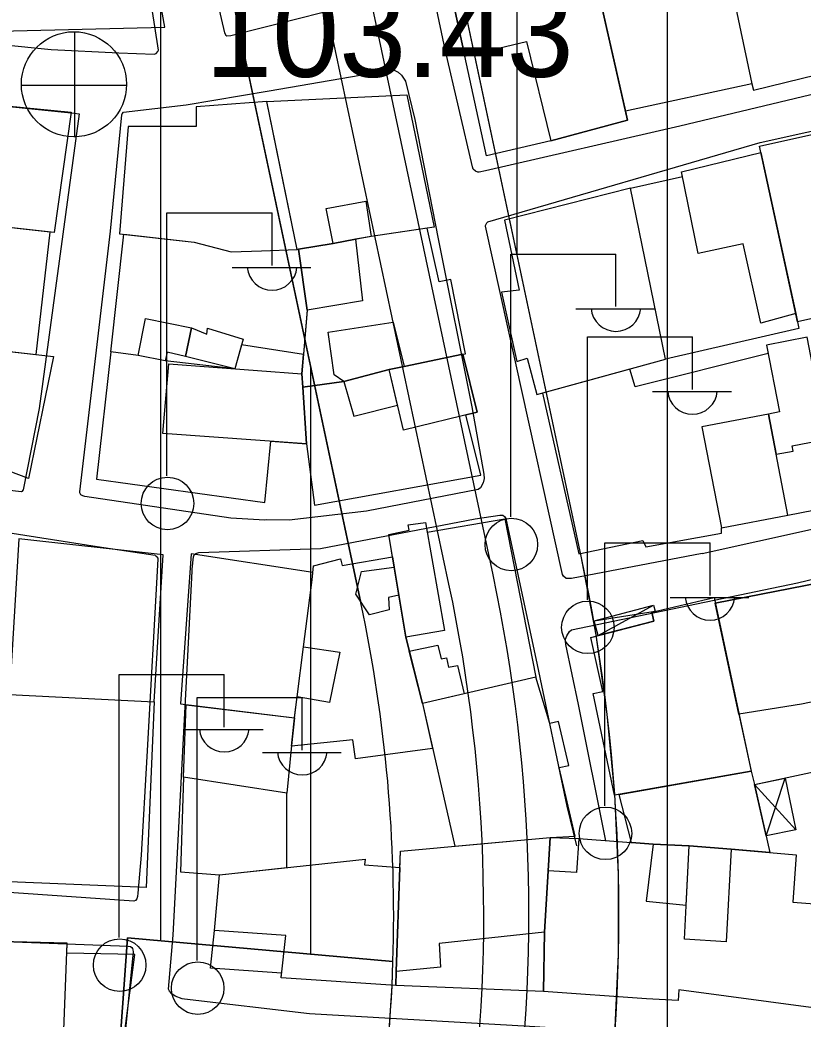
# Model space of a CAD drawing. Extents: x 417997 to 421451, y 4451742 to 4455216.
# Drawn here: x 419199.7 to 419251.8, y 4453292.2 to 4453358.7 of the extents above; entities that cross this region are included whole.
import ezdxf

# ---------------------------------------------------------------- set-up
doc = ezdxf.new("R2010")
doc.units = 0
for name, color, linetype in [('ADA', 7, 'Continuous'), ('ADAKENARI', 7, 'Continuous'), ('B_Mesken', 7, 'Continuous'), ('B_Sundurma', 7, 'Continuous'), ('B_Teras', 7, 'Continuous'), ('KALDIRIM', 7, 'Continuous'), ('PL_AYA_PARK_DINLENME', 7, 'Continuous'), ('PL_KON_MEV_350', 7, 'Continuous'), ('S_Elektrik_Diregi', 7, 'Continuous'), ('S_Rogar_Kapagi', 7, 'Continuous'), ('TR_ORTAYOGUNKONUT', 7, 'Continuous'), ('Y_Yol_Kotu', 7, 'Continuous'), ('Yol_Sose', 7, 'Continuous')]:
    doc.layers.add(name, color=color, linetype=linetype)

msp = doc.modelspace()

# ---------------------------------------------------------------- linework, layer by layer
at = {"layer": 'ADA'}
for p, q in [((419204.854, 4453270.1), (419206.82, 4453297.624)), ((419204.854, 4453270.1), (419206.82, 4453297.624)), ((419206.82, 4453297.624), (419224.499, 4453296.052)), ((419206.82, 4453297.624), (419224.499, 4453296.052))]:
    msp.add_line(p, q, dxfattribs=at)
at = {"layer": 'ADAKENARI'}
for p, q in [((419192.902, 4453458.477), (419222.36, 4453319.913)), ((419192.902, 4453458.477), (419222.36, 4453319.913)), ((419237.032, 4453323.032), (419222.78, 4453390.072)), ((419237.032, 4453323.032), (419222.78, 4453390.072))]:
    msp.add_line(p, q, dxfattribs=at)
for radius, start, end in [(115, 350.72359, 12.00199), (115, 350.72359, 12.00199), (100, 358.2431, 12.00199), (100, 358.2431, 12.00199), (100, 350.72359, 358.2431), (100, 350.72359, 358.2431)]:
    msp.add_arc((419124.546, 4453299.118), radius, start, end, dxfattribs=at)
at = {"layer": 'B_Mesken'}
for points in [[(419195.977, 4453367.741), (419197.36, 4453357.946), (419209.312, 4453358.228), (419207.211, 4453369.899)], [(419249.438, 4453366.948), (419245.942, 4453366.131), (419248.401, 4453354.459), (419248.506, 4453354.051), (419256.938, 4453356.106), (419255.147, 4453366.189), (419251.854, 4453365.247), (419251.193, 4453367.316)], [(419237.471, 4453363.742), (419245.942, 4453366.131), (419248.401, 4453354.459), (419239.973, 4453352.65)], [(419229.281, 4453356.304), (419228.182, 4453361.446), (419232.83, 4453362.835), (419237.476, 4453363.721), (419239.973, 4453352.65), (419240.111, 4453352.038), (419235.021, 4453350.679), (419230.721, 4453349.666)], [(419201.94, 4453344.57), (419192.107, 4453345.662), (419192.107, 4453345.662), (419190.29, 4453345.785), (419191.26, 4453353.723), (419203.073, 4453352.577)], [(419223.056, 4453344.309), (419220.516, 4453343.846), (419218.118, 4453343.446), (419216.097, 4453353.294), (419225.416, 4453353.741), (419227.241, 4453344.924)], [(419216.097, 4453353.294), (419211.385, 4453352.944), (419211.385, 4453351.627), (419206.856, 4453351.633), (419206.298, 4453344.485), (419211.263, 4453343.922), (419213.723, 4453343.28), (419215.749, 4453343.341), (419218.118, 4453343.446), (419217.477, 4453346.569), (419217.166, 4453348.083)], [(419257.983, 4453352.085), (419260.382, 4453341.17), (419260.448, 4453340.65), (419251.441, 4453338.624), (419248.896, 4453350.324), (419257.872, 4453352.308)], [(419251.441, 4453338.624), (419251.535, 4453338.175), (419242.655, 4453336.13), (419240.319, 4453347.515), (419243.788, 4453348.29), (419243.722, 4453348.615), (419248.989, 4453349.899), (419251.321, 4453339.177)], [(419240.319, 4453347.515), (419231.934, 4453345.386), (419232.898, 4453340.721), (419231.733, 4453340.598), (419232.752, 4453335.987), (419233.43, 4453336.196), (419234.088, 4453333.781), (419242.655, 4453336.13)], [(419189.359, 4453342.651), (419188.902, 4453337.792), (419196.085, 4453336.976), (419200.746, 4453336.446), (419201.664, 4453344.6), (419192.107, 4453345.662), (419190.29, 4453345.785), (419186.686, 4453346.028), (419186.306, 4453342.888)], [(419205.72, 4453336.617), (419206.578, 4453344.453), (419211.263, 4453343.922), (419213.723, 4453343.28), (419215.749, 4453343.341), (419218.118, 4453343.446), (419218.198, 4453343.46), (419218.791, 4453339.396), (419218.543, 4453336.451), (419214.417, 4453337.091), (419213.971, 4453335.501), (419209.335, 4453336.028), (419207.541, 4453336.383), (419205.72, 4453336.617)], [(419218.791, 4453339.396), (419218.435, 4453335.168), (419218.492, 4453334.282), (419221.229, 4453334.647), (419224.245, 4453335.44), (419224.245, 4453335.44), (419224.245, 4453335.44), (419224.245, 4453335.44), (419224.245, 4453335.44), (419225.249, 4453335.651), (419229.141, 4453336.47), (419229.331, 4453336.497), (419228.36, 4453341.434), (419227.564, 4453341.276), (419226.765, 4453344.854), (419223.056, 4453344.309), (419222.008, 4453344.118), (419220.516, 4453343.846), (419218.198, 4453343.46)], [(419185.27, 4453334.417), (419185.624, 4453338.165), (419201.901, 4453336.314), (419200.232, 4453328.192), (419193.016, 4453330.928), (419190.384, 4453332.081), (419187.087, 4453334.016)], [(419207.541, 4453336.383), (419205.72, 4453336.617), (419204.752, 4453328.139), (419215.976, 4453326.591), (419216.362, 4453330.674), (419218.733, 4453330.507), (419218.492, 4453334.282), (419218.435, 4453335.168), (419218.543, 4453336.451), (419214.417, 4453337.091), (419213.971, 4453335.501), (419209.335, 4453336.028), (419207.541, 4453336.383)], [(419234.448, 4453333.88), (419236.886, 4453323.169), (419241.127, 4453324.073), (419241.341, 4453323.637), (419246.369, 4453324.559), (419246.372, 4453324.902), (419250.797, 4453325.754), (419254.331, 4453326.448), (419253.382, 4453330.807), (419252.076, 4453337.595), (419249.383, 4453337.077), (419249.49, 4453336.524), (419240.623, 4453334.287), (419240.275, 4453335.477)], [(419218.733, 4453330.507), (419219.27, 4453326.412), (419230.35, 4453328.421), (419229.354, 4453332.425), (419230.112, 4453332.608), (419229.141, 4453336.47), (419225.249, 4453335.651), (419224.245, 4453335.44), (419221.229, 4453334.647), (419218.492, 4453334.282), (419218.733, 4453330.507)], [(419234.009, 4453314.964), (419226.462, 4453313.219), (419225.354, 4453317.637), (419224.891, 4453320.422), (419224.581, 4453322.284), (419224.216, 4453324.477), (419225.585, 4453324.75), (419225.512, 4453325.116), (419226.656, 4453325.263), (419226.772, 4453324.615), (419231.954, 4453325.51)], [(419208.601, 4453313.32), (419209.196, 4453323.122), (419199.582, 4453324.177), (419198.956, 4453313.806)], [(419211.07, 4453323.186), (419210.339, 4453313.185), (419217.947, 4453312.258), (419218.122, 4453313.659), (419218.551, 4453316.995), (419219.124, 4453321.458), (419219.166, 4453321.948)], [(419227.14, 4453310.222), (419222.007, 4453309.529), (419221.83, 4453310.801), (419217.742, 4453310.388), (419217.97, 4453312.471), (419217.97, 4453312.471), (419218.122, 4453313.659), (419218.551, 4453316.995), (419219.124, 4453321.458), (419219.204, 4453322.388), (419221.006, 4453322.841), (419221.119, 4453322.404), (419224.466, 4453322.976), (419224.581, 4453322.284), (419224.891, 4453320.422), (419225.354, 4453317.637), (419226.462, 4453313.219)], [(419248.345, 4453308.714), (419248.573, 4453307.816), (419256.537, 4453309.526), (419254.778, 4453317.487), (419254.011, 4453321.475), (419245.962, 4453319.903), (419247.537, 4453312.507)], [(419239.251, 4453307.111), (419237.822, 4453313.879), (419238.475, 4453314.025), (419237.678, 4453317.615), (419241.88, 4453318.689), (419241.726, 4453319.3), (419245.883, 4453320.272), (419248.345, 4453308.714)], [(419226.462, 4453313.219), (419228.611, 4453303.72), (419234.957, 4453304.299), (419236.627, 4453304.392), (419235.558, 4453308.958), (419236.208, 4453309.095), (419235.53, 4453312.014), (419234.948, 4453311.877), (419234.009, 4453314.964)], [(419198.422, 4453301.376), (419198.956, 4453313.806), (419208.601, 4453313.32), (419208.068, 4453300.971)], [(419217.947, 4453312.258), (419217.746, 4453310.428), (419217.423, 4453307.239), (419210.555, 4453308.316), (419210.72, 4453313.139)], [(419240.388, 4453303.957), (419239.56, 4453307.165), (419248.345, 4453308.714), (419248.573, 4453307.816), (419249.596, 4453303.296), (419247.02, 4453303.52), (419244.215, 4453303.749), (419241.819, 4453303.845)], [(419210.555, 4453308.316), (419210.342, 4453302.007), (419212.95, 4453301.82), (419217.42, 4453302.295), (419217.423, 4453307.239)], [(419234.596, 4453297.998), (419234.523, 4453294.046), (419224.684, 4453294.446), (419224.719, 4453295.385), (419224.958, 4453302.306), (419224.996, 4453303.389), (419234.957, 4453304.299)], [(419236.886, 4453304.232), (419241.819, 4453303.845), (419244.215, 4453303.749), (419247.02, 4453303.52), (419251.343, 4453303.144), (419251.118, 4453299.998), (419252.852, 4453299.851), (419252.659, 4453292.946), (419243.534, 4453294.147), (419243.487, 4453293.457), (419241.391, 4453293.549), (419234.523, 4453294.046), (419234.596, 4453297.998), (419234.829, 4453302.071), (419234.957, 4453304.299)], [(419217.086, 4453295.262), (419212.346, 4453295.6), (419212.604, 4453298.115), (419212.95, 4453301.82), (419222.638, 4453302.85), (419222.606, 4453302.488), (419224.958, 4453302.306), (419224.719, 4453295.385), (419224.684, 4453294.446), (419217.052, 4453294.946)], [(419207.302, 4453296.52), (419202.785, 4453296.596), (419202.811, 4453297.268), (419197.426, 4453297.399), (419197.143, 4453289.426), (419197, 4453285.392), (419202.334, 4453285.116), (419205.799, 4453284.942)]]:
    msp.add_lwpolyline(points, close=True, dxfattribs=at)
at = {"layer": 'B_Sundurma'}
for p, q in [((419238.156, 4453317.737), (419241.845, 4453319.771)), ((419237.892, 4453318.72), (419241.958, 4453319.354)), ((419251.328, 4453304.817), (419248.573, 4453307.816)), ((419249.345, 4453304.406), (419250.607, 4453308.252))]:
    msp.add_line(p, q, dxfattribs=at)
for points in [[(419241.726, 4453319.3), (419241.88, 4453318.689), (419238.156, 4453317.737), (419237.892, 4453318.72), (419241.845, 4453319.771), (419241.958, 4453319.354)], [(419251.328, 4453304.817), (419249.345, 4453304.406), (419248.573, 4453307.816), (419250.607, 4453308.252)]]:
    msp.add_lwpolyline(points, close=True, dxfattribs=at)
at = {"layer": 'B_Teras'}
for points in [[(419228.182, 4453361.446), (419229.281, 4453356.304), (419233.39, 4453357.293), (419235.021, 4453350.679), (419240.111, 4453352.038), (419237.476, 4453363.721), (419232.83, 4453362.835)], [(419243.722, 4453348.615), (419248.989, 4453349.899), (419251.321, 4453339.177), (419249.006, 4453338.534), (419247.829, 4453343.821), (419244.824, 4453343.162)], [(419220.516, 4453343.846), (419220.041, 4453346.172), (419222.696, 4453346.65), (419223.056, 4453344.309)], [(419218.791, 4453339.396), (419218.198, 4453343.46), (419220.516, 4453343.846), (419222.008, 4453344.118), (419222.464, 4453340.029)], [(419207.541, 4453336.383), (419208.017, 4453338.851), (419211.076, 4453338.233), (419210.675, 4453336.311), (419209.46, 4453336.593), (419209.335, 4453336.028)], [(419221.229, 4453334.647), (419220.588, 4453335.102), (419220.188, 4453337.938), (419224.522, 4453338.602), (419225.249, 4453335.651), (419224.245, 4453335.44)], [(419210.675, 4453336.311), (419211.076, 4453338.233), (419212.111, 4453337.795), (419212.155, 4453338.193), (419214.522, 4453337.465), (419213.971, 4453335.501), (419210.675, 4453336.311)], [(419249.503, 4453332.484), (419250.018, 4453329.804), (419251.144, 4453330.021), (419251.078, 4453330.364), (419253.382, 4453330.807), (419252.076, 4453337.595), (419249.383, 4453337.077), (419250.239, 4453332.626)], [(419225.189, 4453331.417), (419224.245, 4453335.44), (419229.141, 4453336.47), (419230.112, 4453332.608)], [(419209.171, 4453331.18), (419209.57, 4453335.829), (419218.435, 4453335.168), (419218.733, 4453330.507)], [(419224.803, 4453333.065), (419224.245, 4453335.44), (419221.229, 4453334.647), (419221.893, 4453332.348)], [(419245.077, 4453331.633), (419246.372, 4453324.902), (419250.797, 4453325.754), (419249.503, 4453332.484)], [(419225.354, 4453317.637), (419224.216, 4453324.477), (419225.585, 4453324.75), (419225.512, 4453325.116), (419226.656, 4453325.263), (419227.936, 4453318.071)], [(419224.581, 4453322.284), (419224.891, 4453320.422), (419224.203, 4453320.27), (419224.256, 4453319.463), (419222.932, 4453319.109), (419222.023, 4453320.496), (419222.402, 4453321.994)], [(419247.537, 4453312.507), (419245.962, 4453319.903), (419254.011, 4453321.475), (419254.778, 4453317.487), (419255.314, 4453313.938), (419251.712, 4453313.178)], [(419218.551, 4453316.995), (419220.953, 4453316.629), (419220.275, 4453313.29), (419218.122, 4453313.659)], [(419226.462, 4453313.219), (419225.587, 4453316.709), (419227.489, 4453317.095), (419227.713, 4453316.189), (419228.057, 4453316.265), (419228.201, 4453315.639), (419228.79, 4453315.753), (419229.247, 4453313.863)], [(419224.719, 4453295.385), (419224.996, 4453303.389), (419234.957, 4453304.299), (419234.596, 4453297.998), (419227.579, 4453297.249), (419227.668, 4453295.669)], [(419234.957, 4453304.299), (419236.886, 4453304.232), (419236.715, 4453301.974), (419234.829, 4453302.071)], [(419244.024, 4453299.789), (419244.215, 4453303.749), (419241.819, 4453303.845), (419241.349, 4453300.066)], [(419243.915, 4453297.534), (419244.215, 4453303.749), (419247.02, 4453303.52), (419246.683, 4453297.349)], [(419224.958, 4453302.306), (419224.719, 4453295.385), (419224.684, 4453294.446), (419217.052, 4453294.946), (419217.358, 4453297.776), (419212.604, 4453298.115), (419212.95, 4453301.82), (419222.638, 4453302.85), (419222.606, 4453302.488)], [(419197.426, 4453297.399), (419197, 4453285.392), (419202.334, 4453285.116), (419202.811, 4453297.268)]]:
    msp.add_lwpolyline(points, close=True, dxfattribs=at)
at = {"layer": 'KALDIRIM'}
for p, q in [((419228.229, 4453321.16), (419198.401, 4453461.465)), ((419228.229, 4453321.16), (419198.401, 4453461.465)), ((419231.163, 4453321.784), (419209.152, 4453425.32)), ((419231.163, 4453321.784), (419209.152, 4453425.32))]:
    msp.add_line(p, q, dxfattribs=at)
for radius in [109, 109, 106, 106]:
    msp.add_arc((419124.546, 4453299.118), radius, 350.72359, 12.00199, dxfattribs=at)
at = {"layer": 'PL_AYA_PARK_DINLENME'}
msp.add_lwpolyline([(419174.582, 4453252.366), (419207.176, 4453246.693), (419218.64, 4453254.848), (419223.238, 4453282.998), (419223.489, 4453284.62), (419223.714, 4453286.245), (419223.912, 4453287.873), (419224.083, 4453289.505), (419224.227, 4453291.139), (419224.344, 4453292.775), (419224.435, 4453294.413), (419224.499, 4453296.052), (419206.82, 4453297.624), (419204.854, 4453270.1), (419130.474, 4453273.376)], dxfattribs=at)
msp.add_lwpolyline([(419174.582, 4453252.366), (419207.176, 4453246.693), (419218.64, 4453254.848), (419223.238, 4453282.998), (419223.489, 4453284.62), (419223.714, 4453286.245), (419223.912, 4453287.873), (419224.083, 4453289.505), (419224.227, 4453291.139), (419224.344, 4453292.775), (419224.435, 4453294.413), (419224.499, 4453296.052), (419206.82, 4453297.624), (419204.854, 4453270.1), (419130.474, 4453273.376)], dxfattribs=at)
at = {"layer": 'PL_KON_MEV_350'}
for points in [[(419222.36, 4453319.913), (419192.902, 4453458.477), (419192.53, 4453460.226), (419189.242, 4453475.943), (419121.986, 4453484.87)], [(419222.36, 4453319.913), (419192.902, 4453458.477), (419192.53, 4453460.226), (419189.242, 4453475.943), (419121.986, 4453484.87)], [(419538.425, 4453192.648), (419256.318, 4453238.725), (419260.478, 4453264.279), (419309.63, 4453264.279), (419334.483, 4453258.204), (419346.633, 4453325.029), (419316.258, 4453331.104), (419309.63, 4453264.279), (419260.478, 4453264.279), (419235.965, 4453267.866), (419238.042, 4453280.58), (419238.78, 4453285.867), (419239.272, 4453291.183), (419239.516, 4453296.515), (419239.513, 4453301.853), (419239.262, 4453307.185), (419238.765, 4453312.5), (419238.02, 4453317.786), (419237.032, 4453323.032), (419222.78, 4453390.072)], [(419119.651, 4453266.808), (419126.542, 4453266.823), (419130.474, 4453273.376), (419204.854, 4453270.1), (419206.82, 4453297.624), (419224.499, 4453296.052)], [(419119.651, 4453266.808), (419126.542, 4453266.823), (419130.474, 4453273.376), (419204.854, 4453270.1), (419206.82, 4453297.624), (419224.499, 4453296.052)]]:
    msp.add_lwpolyline(points, dxfattribs=at)
msp.add_arc((419124.546, 4453299.118), 100, 358.2431, 12.00199, dxfattribs=at)
msp.add_arc((419124.546, 4453299.118), 100, 358.2431, 12.00199, dxfattribs=at)
at = {"layer": 'S_Elektrik_Diregi'}
for p, q in [((419209.448, 4453328.371), (419209.448, 4453345.871)), ((419209.448, 4453345.871), (419216.448, 4453345.871)), ((419216.448, 4453342.371), (419216.448, 4453345.871)), ((419232.343, 4453325.634), (419232.343, 4453343.135)), ((419232.343, 4453343.135), (419239.343, 4453343.135)), ((419239.343, 4453339.635), (419239.343, 4453343.135)), ((419213.788, 4453342.231), (419219.038, 4453342.231)), ((419236.683, 4453339.495), (419241.933, 4453339.495)), ((419237.443, 4453320.121), (419237.443, 4453337.621)), ((419237.443, 4453337.621), (419244.443, 4453337.621)), ((419244.443, 4453334.121), (419244.443, 4453337.621)), ((419241.783, 4453333.981), (419247.033, 4453333.981)), ((419238.612, 4453306.409), (419238.612, 4453323.909)), ((419238.612, 4453323.909), (419245.612, 4453323.909)), ((419245.612, 4453320.409), (419245.612, 4453323.909)), ((419242.952, 4453320.269), (419248.203, 4453320.269)), ((419206.264, 4453297.637), (419206.264, 4453315.137)), ((419206.264, 4453315.137), (419213.264, 4453315.137)), ((419213.264, 4453311.637), (419213.264, 4453315.137)), ((419211.46, 4453296.106), (419211.46, 4453313.606)), ((419211.46, 4453313.606), (419218.46, 4453313.606)), ((419218.46, 4453310.106), (419218.46, 4453313.606)), ((419210.604, 4453311.497), (419215.854, 4453311.497)), ((419215.8, 4453309.966), (419221.05, 4453309.966))]:
    msp.add_line(p, q, dxfattribs=at)
for centre in [(419209.484, 4453326.535), (419232.379, 4453323.799), (419237.479, 4453318.285), (419238.648, 4453304.574), (419206.3, 4453295.802), (419211.496, 4453294.27)]:
    msp.add_circle(centre, 1.75, dxfattribs=at)
for centre in [(419216.449, 4453342.384), (419239.344, 4453339.647), (419244.444, 4453334.134), (419245.613, 4453320.422), (419213.265, 4453311.65), (419218.46, 4453310.118)]:
    msp.add_arc(centre, 1.658, 184.83843, 355.14641, dxfattribs=at)
at = {"layer": 'S_Rogar_Kapagi'}
for p, q in [((419203.307, 4453350.907), (419203.307, 4453357.907)), ((419199.737, 4453354.372), (419206.737, 4453354.372))]:
    msp.add_line(p, q, dxfattribs=at)
msp.add_circle((419203.254, 4453354.435), 3.5, dxfattribs=at)
at = {"layer": 'TR_ORTAYOGUNKONUT'}
for p, q in [((419242.78, 4453266.869), (419242.78, 4453405.052)), ((419242.78, 4453266.869), (419242.78, 4453405.052)), ((419232.78, 4453343.034), (419232.78, 4453402.698)), ((419232.78, 4453343.034), (419232.78, 4453402.698)), ((419209.029, 4453297.427), (419209.029, 4453382.617)), ((419209.029, 4453297.427), (419209.029, 4453382.617)), ((419219.029, 4453296.538), (419219.029, 4453335.579)), ((419219.029, 4453296.538), (419219.029, 4453335.579))]:
    msp.add_line(p, q, dxfattribs=at)
at = {"layer": 'Yol_Sose'}
for points in [[(419210.962, 4453367.8), (419213.281, 4453357.863), (419213.369, 4453357.696), (419213.427, 4453357.669), (419213.698, 4453357.673), (419222.136, 4453359.823), (419222.835, 4453360.012), (419223.038, 4453360.081), (419223.084, 4453360.133), (419223.113, 4453360.163), (419223.148, 4453360.257), (419223.172, 4453360.324), (419223.173, 4453360.406), (419220.22, 4453375.063), (419216.985, 4453389.156), (419215.483, 4453396.123), (419215.377, 4453396.237), (419215.212, 4453396.299), (419215.12, 4453396.296), (419205.87, 4453394.167), (419205.202, 4453394.031), (419205.094, 4453394.002), (419205.019, 4453393.92), (419204.991, 4453393.798)], [(419227.984, 4453356.742), (419224.822, 4453371.654), (419224.451, 4453373.601), (419224.464, 4453373.779), (419224.534, 4453373.908), (419224.605, 4453373.99), (419252.286, 4453380.598), (419267.419, 4453383.625), (419288.515, 4453387.781), (419298.375, 4453389.58), (419299.226, 4453389.702), (419299.472, 4453389.671), (419299.624, 4453389.609), (419299.721, 4453389.437), (419299.799, 4453389.252), (419300.244, 4453387.543), (419303.016, 4453374.341), (419303.858, 4453369.79)], [(419192.022, 4453357.716), (419201.73, 4453356.761), (419206.233, 4453356.52), (419208.589, 4453356.438), (419208.736, 4453356.492), (419208.846, 4453356.617), (419208.877, 4453356.712), (419206.347, 4453373.029)], [(419303.858, 4453369.79), (419304.196, 4453367.463), (419304.119, 4453366.807), (419303.917, 4453366.156), (419303.66, 4453365.742), (419303.375, 4453365.377), (419302.896, 4453364.943), (419302.563, 4453364.732), (419301.969, 4453364.49), (419295.565, 4453363.141), (419279.431, 4453359.469), (419261.978, 4453356.044), (419243.612, 4453351.636), (419230.669, 4453348.663), (419230.244, 4453348.583), (419230.139, 4453348.595), (419229.986, 4453348.643), (419229.836, 4453348.782), (419229.793, 4453348.946), (419227.984, 4453356.742)], [(419245.082, 4453323.196), (419236.39, 4453321.53), (419236.244, 4453321.54), (419236.156, 4453321.542), (419236.037, 4453321.545), (419235.856, 4453321.7), (419235.786, 4453321.802), (419232.661, 4453335.97), (419230.655, 4453344.982), (419230.655, 4453345.042), (419230.756, 4453345.223), (419230.81, 4453345.27), (419248.958, 4453350.559), (419267.406, 4453354.648), (419274.726, 4453356.09), (419301.522, 4453361.915)], [(419165.432, 4453356.015), (419191.151, 4453353.748), (419203.271, 4453352.511), (419203.599, 4453352.469), (419203.603, 4453352.464), (419200.948, 4453332.862), (419199.873, 4453327.435), (419199.791, 4453327.326), (419199.73, 4453327.303), (419173.52, 4453330.425)], [(419216.245, 4453354.008), (419224.373, 4453355.403), (419224.586, 4453355.369), (419224.839, 4453355.246), (419225.076, 4453355.04), (419225.322, 4453354.641), (419225.952, 4453352.101), (419227.509, 4453344.146), (419229.758, 4453332.962), (419230.544, 4453328.481), (419230.568, 4453328.199), (419230.496, 4453327.91), (419230.332, 4453327.568), (419230.171, 4453327.451), (419222.725, 4453326.011), (419217.594, 4453325.429), (419216.045, 4453325.435), (419215.96, 4453325.418), (419213.703, 4453325.549), (419203.988, 4453326.992), (419203.849, 4453327.039), (419203.702, 4453327.105), (419203.644, 4453327.242), (419203.639, 4453327.298)], [(419203.639, 4453327.298), (419205.678, 4453344.665), (419206.446, 4453352.407), (419206.464, 4453352.465), (419206.546, 4453352.574), (419210.728, 4453353.068), (419216.245, 4453354.008)], [(419171.075, 4453328.449), (419185.804, 4453326.642), (419204.802, 4453323.665), (419208.671, 4453323.08), (419208.683, 4453323.056), (419208.726, 4453323.016), (419208.836, 4453322.893), (419208.84, 4453322.82), (419208.116, 4453309.685), (419207.728, 4453303.112)], [(419229.964, 4453325.513), (419231.624, 4453325.756), (419231.804, 4453325.762), (419231.935, 4453325.67), (419232.008, 4453325.54), (419234.109, 4453315.796), (419236.084, 4453306.386), (419236.724, 4453303.735)], [(419238.663, 4453304.069), (419236.861, 4453313.144), (419236.01, 4453317.143), (419235.977, 4453317.375), (419235.978, 4453317.504), (419236.068, 4453317.722), (419236.251, 4453318.003), (419236.388, 4453318.117), (419251.437, 4453321.247), (419269.848, 4453325.656), (419269.94, 4453325.658), (419270.065, 4453325.663), (419270.203, 4453325.552), (419270.271, 4453325.414), (419272.391, 4453316.826), (419275.708, 4453302.569), (419278.826, 4453292.035), (419279.033, 4453290.894), (419279.038, 4453290.471), (419278.166, 4453284.032), (419277.623, 4453278.223)], [(419245.082, 4453323.196), (419256.401, 4453325.714)], [(419209.857, 4453297.79), (419210.802, 4453315.525), (419211.122, 4453322.036), (419211.131, 4453322.155), (419211.221, 4453322.975), (419211.268, 4453323.105), (419211.367, 4453323.199), (419211.565, 4453323.258), (419219.663, 4453323.544), (419229.964, 4453325.513)], [(419207.728, 4453303.112), (419207.513, 4453300.592), (419207.491, 4453300.36), (419207.438, 4453300.207), (419207.343, 4453300.104), (419207.233, 4453300.057), (419174.621, 4453302.314)], [(419174.921, 4453298.033), (419180.413, 4453297.989), (419187.177, 4453297.869), (419196.305, 4453297.454), (419206.875, 4453297.07), (419207.029, 4453297.041), (419207.107, 4453296.976), (419207.153, 4453296.913), (419207.174, 4453296.824), (419207.201, 4453296.698), (419206.503, 4453289.759), (419205.329, 4453279.778), (419204.574, 4453272.389), (419204.523, 4453272.269), (419176.007, 4453273.645)], [(419261.304, 4453288.614), (419243.658, 4453291.065), (419233.592, 4453291.707), (419218.948, 4453292.559), (419210.619, 4453293.535), (419210.46, 4453293.565), (419210, 4453293.741), (419209.776, 4453293.885), (419209.615, 4453294.062), (419209.567, 4453294.158), (419209.556, 4453294.191), (419209.857, 4453297.79)]]:
    msp.add_lwpolyline(points, dxfattribs=at)

# ---------------------------------------------------------------- texts
at = {"layer": 'Y_Yol_Kotu'}
msp.add_text('103.43', height=6, dxfattribs=at).set_placement((419211.99, 4453354.929))

doc.saveas('drawing.dxf')
